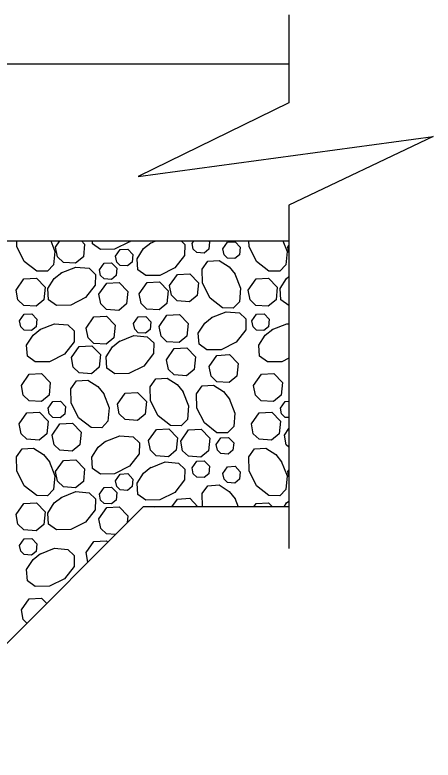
# Model space of a CAD drawing. Extents: x 636530 to 644067, y 294168 to 299122.
# Drawn here: x 640411.94 to 640426.33, y 295489.58 to 295515.23 of the extents above; entities that cross this region are included whole.
import ezdxf

# ---------------------------------------------------------------- set-up
doc = ezdxf.new("R2010")
doc.units = 0
doc.layers.add('1', color=7, linetype='Continuous')

msp = doc.modelspace()

# ---------------------------------------------------------------- linework, layer by layer
at = {"layer": '1'}
for p, q in [((640421.371, 295515.227), (640421.371, 295512.201)), ((640355.474, 295513.543), (640421.371, 295513.543)), ((640421.371, 295508.682), (640421.371, 295496.866)), ((640398.069, 295507.447), (640421.371, 295507.447)), ((640394.006, 295475.952), (640416.357, 295498.303)), ((640421.371, 295498.303), (640416.357, 295498.303))]:
    msp.add_line(p, q, dxfattribs=at)
for points in [[(640421.371, 295512.201), (640416.185, 295509.663), (640426.334, 295511.043), (640421.371, 295508.682)], [(640413.168, 295507.447), (640413.31, 295507.088), (640413.27, 295506.626), (640413.062, 295506.407), (640412.687, 295506.414), (640412.26, 295506.747), (640412.003, 295507.262), (640412, 295507.447)], [(640413.339, 295507.237), (640413.487, 295507.447)], [(640414.228, 295507.447), (640414.336, 295507.335), (640414.293, 295506.901), (640414.028, 295506.681), (640413.604, 295506.711), (640413.404, 295506.905), (640413.34, 295507.237)], [(640415.906, 295507.447), (640415.885, 295507.421), (640415.37, 295507.163), (640414.885, 295507.155), (640414.611, 295507.349), (640414.605, 295507.447)], [(640417.656, 295507.447), (640417.787, 295507.323), (640417.78, 295506.948), (640417.446, 295506.522), (640416.931, 295506.265), (640416.446, 295506.256), (640416.172, 295506.45), (640416.146, 295506.837), (640416.368, 295507.183), (640416.622, 295507.386)], [(640416.602, 295507.373), (640416.789, 295507.447)], [(640418.038, 295507.365), (640418.096, 295507.447)], [(640418.614, 295507.447), (640418.636, 295507.423), (640418.611, 295507.163), (640418.451, 295507.031), (640418.197, 295507.049), (640418.077, 295507.165), (640418.039, 295507.365)], [(640419.098, 295507.176), (640419.259, 295507.405), (640419.517, 295507.42), (640419.696, 295507.234), (640419.67, 295506.974), (640419.511, 295506.842), (640419.256, 295506.86), (640419.137, 295506.976), (640419.098, 295507.176)], [(640421.164, 295507.447), (640421.306, 295507.088), (640421.266, 295506.626), (640421.057, 295506.407), (640420.682, 295506.414), (640420.256, 295506.747), (640419.998, 295507.262), (640419.995, 295507.447)], [(640421.335, 295507.237), (640421.371, 295507.289)], [(640421.371, 295507.053), (640421.335, 295507.237)], [(640415.403, 295506.924), (640415.564, 295507.153), (640415.822, 295507.168), (640416.001, 295506.982), (640415.975, 295506.722), (640415.816, 295506.59), (640415.562, 295506.608), (640415.442, 295506.724), (640415.403, 295506.924)], [(640414.848, 295506.457), (640415.01, 295506.687), (640415.267, 295506.701), (640415.446, 295506.516), (640415.42, 295506.255), (640415.261, 295506.123), (640415.007, 295506.141), (640414.887, 295506.257), (640414.848, 295506.457)], [(640419.504, 295506.322), (640419.704, 295505.819), (640419.664, 295505.357), (640419.455, 295505.138), (640419.08, 295505.145), (640418.654, 295505.478), (640418.396, 295505.993), (640418.388, 295506.479), (640418.582, 295506.752), (640418.969, 295506.778), (640419.314, 295506.556), (640419.517, 295506.302)], [(640413.527, 295506.348), (640414.031, 295506.547), (640414.493, 295506.507), (640414.712, 295506.299), (640414.705, 295505.924), (640414.372, 295505.498), (640413.857, 295505.24), (640413.371, 295505.231), (640413.098, 295505.426), (640413.072, 295505.812), (640413.294, 295506.158), (640413.548, 295506.361)], [(640417.261, 295505.913), (640417.529, 295506.295), (640417.959, 295506.32), (640418.257, 295506.01), (640418.214, 295505.577), (640417.949, 295505.356), (640417.525, 295505.387), (640417.326, 295505.58), (640417.261, 295505.913)], [(640421.371, 295505.231), (640421.367, 295505.231), (640421.093, 295505.426), (640421.067, 295505.812), (640421.289, 295506.158), (640421.371, 295506.223)], [(640411.977, 295505.758), (640412.246, 295506.141), (640412.675, 295506.165), (640412.973, 295505.856), (640412.93, 295505.422), (640412.665, 295505.202), (640412.241, 295505.232), (640412.042, 295505.426), (640411.977, 295505.758)], [(640414.83, 295505.616), (640415.099, 295505.999), (640415.529, 295506.023), (640415.827, 295505.714), (640415.784, 295505.28), (640415.519, 295505.06), (640415.095, 295505.09), (640414.895, 295505.284), (640414.831, 295505.616)], [(640416.218, 295505.632), (640416.487, 295506.015), (640416.916, 295506.039), (640417.214, 295505.73), (640417.171, 295505.296), (640416.906, 295505.075), (640416.482, 295505.106), (640416.283, 295505.3), (640416.218, 295505.632)], [(640419.972, 295505.758), (640420.241, 295506.141), (640420.67, 295506.165), (640420.969, 295505.856), (640420.926, 295505.422), (640420.66, 295505.202), (640420.236, 295505.232), (640420.037, 295505.426), (640419.972, 295505.758)], [(640412.099, 295504.696), (640412.261, 295504.925), (640412.518, 295504.94), (640412.697, 295504.754), (640412.671, 295504.494), (640412.512, 295504.362), (640412.258, 295504.38), (640412.138, 295504.496), (640412.099, 295504.696)], [(640416.902, 295504.508), (640417.171, 295504.891), (640417.6, 295504.915), (640417.899, 295504.606), (640417.856, 295504.172), (640417.59, 295503.952), (640417.167, 295503.982), (640416.967, 295504.176), (640416.902, 295504.508)], [(640418.707, 295504.814), (640419.21, 295505.013), (640419.672, 295504.974), (640419.891, 295504.765), (640419.885, 295504.39), (640419.551, 295503.964), (640419.036, 295503.706), (640418.55, 295503.698), (640418.277, 295503.892), (640418.251, 295504.278), (640418.473, 295504.624), (640418.727, 295504.827)], [(640420.095, 295504.696), (640420.256, 295504.925), (640420.514, 295504.94), (640420.693, 295504.754), (640420.667, 295504.494), (640420.508, 295504.362), (640420.253, 295504.38), (640420.134, 295504.496), (640420.095, 295504.696)], [(640414.389, 295504.45), (640414.658, 295504.833), (640415.087, 295504.857), (640415.386, 295504.548), (640415.343, 295504.114), (640415.078, 295503.893), (640414.654, 295503.924), (640414.454, 295504.118), (640414.389, 295504.45)], [(640416.021, 295504.607), (640416.182, 295504.837), (640416.44, 295504.852), (640416.619, 295504.666), (640416.593, 295504.406), (640416.434, 295504.273), (640416.179, 295504.292), (640416.06, 295504.408), (640416.021, 295504.607)], [(640412.796, 295504.401), (640413.299, 295504.6), (640413.761, 295504.561), (640413.981, 295504.352), (640413.974, 295503.977), (640413.64, 295503.551), (640413.125, 295503.293), (640412.64, 295503.285), (640412.367, 295503.479), (640412.341, 295503.865), (640412.562, 295504.211), (640412.816, 295504.414)], [(640421.371, 295503.418), (640421.121, 295503.293), (640420.635, 295503.285), (640420.362, 295503.479), (640420.336, 295503.865), (640420.558, 295504.211), (640420.812, 295504.414)], [(640420.791, 295504.401), (640421.294, 295504.6), (640421.371, 295504.594)], [(640415.529, 295503.994), (640416.032, 295504.194), (640416.494, 295504.154), (640416.714, 295503.945), (640416.707, 295503.57), (640416.373, 295503.144), (640415.858, 295502.886), (640415.373, 295502.878), (640415.099, 295503.072), (640415.074, 295503.459), (640415.295, 295503.805), (640415.549, 295504.007)], [(640413.883, 295503.438), (640414.152, 295503.821), (640414.581, 295503.845), (640414.88, 295503.536), (640414.837, 295503.102), (640414.572, 295502.881), (640414.148, 295502.912), (640413.948, 295503.106), (640413.883, 295503.438)], [(640417.155, 295503.363), (640417.424, 295503.746), (640417.853, 295503.77), (640418.152, 295503.461), (640418.109, 295503.027), (640417.843, 295502.806), (640417.42, 295502.837), (640417.22, 295503.03), (640417.155, 295503.363)], [(640418.625, 295503.129), (640418.894, 295503.511), (640419.324, 295503.536), (640419.622, 295503.226), (640419.579, 295502.793), (640419.314, 295502.572), (640418.89, 295502.603), (640418.69, 295502.796), (640418.626, 295503.129)], [(640412.159, 295502.478), (640412.428, 295502.861), (640412.857, 295502.885), (640413.156, 295502.576), (640413.112, 295502.142), (640412.847, 295501.922), (640412.423, 295501.952), (640412.224, 295502.146), (640412.159, 295502.478)], [(640420.154, 295502.478), (640420.423, 295502.861), (640420.852, 295502.885), (640421.151, 295502.576), (640421.108, 295502.142), (640420.843, 295501.922), (640420.419, 295501.952), (640420.219, 295502.146), (640420.154, 295502.478)], [(640414.982, 295502.208), (640415.181, 295501.705), (640415.141, 295501.243), (640414.932, 295501.023), (640414.557, 295501.03), (640414.131, 295501.364), (640413.874, 295501.879), (640413.865, 295502.364), (640414.059, 295502.638), (640414.446, 295502.663), (640414.792, 295502.442), (640414.995, 295502.188)], [(640417.715, 295502.273), (640417.914, 295501.77), (640417.874, 295501.308), (640417.665, 295501.088), (640417.29, 295501.095), (640416.864, 295501.429), (640416.607, 295501.944), (640416.598, 295502.429), (640416.792, 295502.703), (640417.179, 295502.729), (640417.525, 295502.507), (640417.728, 295502.253)], [(640419.309, 295502.029), (640419.508, 295501.526), (640419.469, 295501.064), (640419.26, 295500.844), (640418.885, 295500.851), (640418.459, 295501.185), (640418.201, 295501.7), (640418.193, 295502.185), (640418.387, 295502.459), (640418.773, 295502.485), (640419.119, 295502.263), (640419.322, 295502.009)], [(640415.465, 295501.828), (640415.734, 295502.21), (640416.163, 295502.235), (640416.462, 295501.925), (640416.418, 295501.492), (640416.153, 295501.271), (640415.729, 295501.302), (640415.53, 295501.495), (640415.465, 295501.828)], [(640413.083, 295501.694), (640413.244, 295501.924), (640413.502, 295501.939), (640413.681, 295501.753), (640413.655, 295501.493), (640413.496, 295501.36), (640413.241, 295501.379), (640413.122, 295501.495), (640413.083, 295501.694)], [(640421.078, 295501.694), (640421.24, 295501.924), (640421.371, 295501.931)], [(640421.371, 295501.369), (640421.237, 295501.379), (640421.117, 295501.495), (640421.078, 295501.694)], [(640412.084, 295501.15), (640412.352, 295501.532), (640412.782, 295501.557), (640413.08, 295501.248), (640413.037, 295500.814), (640412.772, 295500.593), (640412.348, 295500.624), (640412.148, 295500.817), (640412.084, 295501.15)], [(640420.079, 295501.15), (640420.348, 295501.532), (640420.777, 295501.557), (640421.076, 295501.248), (640421.032, 295500.814), (640420.767, 295500.593), (640420.343, 295500.624), (640420.144, 295500.817), (640420.079, 295501.15)], [(640413.22, 295500.77), (640413.489, 295501.153), (640413.918, 295501.177), (640414.217, 295500.868), (640414.173, 295500.434), (640413.908, 295500.213), (640413.484, 295500.244), (640413.285, 295500.438), (640413.22, 295500.77)], [(640416.541, 295500.581), (640416.81, 295500.963), (640417.239, 295500.988), (640417.538, 295500.678), (640417.494, 295500.245), (640417.229, 295500.024), (640416.805, 295500.055), (640416.606, 295500.248), (640416.541, 295500.58)], [(640417.647, 295500.564), (640417.916, 295500.947), (640418.345, 295500.971), (640418.644, 295500.662), (640418.601, 295500.228), (640418.335, 295500.008), (640417.912, 295500.038), (640417.712, 295500.232), (640417.647, 295500.564)], [(640421.215, 295500.77), (640421.371, 295500.992)], [(640415.041, 295500.546), (640415.544, 295500.745), (640416.006, 295500.705), (640416.226, 295500.496), (640416.219, 295500.121), (640415.885, 295499.695), (640415.37, 295499.438), (640414.885, 295499.429), (640414.611, 295499.623), (640414.586, 295500.01), (640414.807, 295500.356), (640415.061, 295500.558)], [(640418.871, 295500.446), (640419.032, 295500.676), (640419.29, 295500.69), (640419.469, 295500.505), (640419.443, 295500.245), (640419.284, 295500.112), (640419.029, 295500.131), (640418.91, 295500.247), (640418.871, 295500.446)], [(640421.371, 295500.349), (640421.28, 295500.438), (640421.215, 295500.77)], [(640413.111, 295499.866), (640413.31, 295499.363), (640413.27, 295498.9), (640413.062, 295498.681), (640412.687, 295498.688), (640412.26, 295499.021), (640412.003, 295499.536), (640411.994, 295500.022), (640412.189, 295500.295), (640412.575, 295500.321), (640412.921, 295500.099), (640413.124, 295499.845)], [(640421.106, 295499.866), (640421.306, 295499.363), (640421.266, 295498.9), (640421.057, 295498.681), (640420.682, 295498.688), (640420.256, 295499.021), (640419.998, 295499.536), (640419.99, 295500.022), (640420.184, 295500.295), (640420.571, 295500.321), (640420.917, 295500.099), (640421.119, 295499.845)], [(640413.339, 295499.512), (640413.608, 295499.894), (640414.038, 295499.919), (640414.336, 295499.609), (640414.293, 295499.176), (640414.028, 295498.955), (640413.604, 295498.986), (640413.404, 295499.179), (640413.34, 295499.512)], [(640416.602, 295499.647), (640417.105, 295499.846), (640417.567, 295499.806), (640417.787, 295499.598), (640417.78, 295499.223), (640417.446, 295498.796), (640416.931, 295498.539), (640416.446, 295498.53), (640416.172, 295498.725), (640416.146, 295499.111), (640416.368, 295499.457), (640416.622, 295499.66)], [(640418.038, 295499.639), (640418.2, 295499.869), (640418.457, 295499.883), (640418.636, 295499.698), (640418.611, 295499.437), (640418.451, 295499.305), (640418.197, 295499.324), (640418.077, 295499.44), (640418.039, 295499.639)], [(640419.098, 295499.45), (640419.259, 295499.679), (640419.517, 295499.694), (640419.696, 295499.508), (640419.67, 295499.248), (640419.511, 295499.116), (640419.256, 295499.134), (640419.137, 295499.25), (640419.098, 295499.45)], [(640421.335, 295499.512), (640421.371, 295499.563)], [(640415.403, 295499.198), (640415.564, 295499.427), (640415.822, 295499.442), (640416.001, 295499.256), (640415.975, 295498.996), (640415.816, 295498.864), (640415.562, 295498.882), (640415.442, 295498.998), (640415.403, 295499.198)], [(640421.371, 295499.327), (640421.335, 295499.512)], [(640418.396, 295498.303), (640418.388, 295498.753), (640418.582, 295499.026), (640418.969, 295499.052), (640419.314, 295498.83), (640419.517, 295498.576)], [(640413.527, 295498.622), (640414.031, 295498.822), (640414.493, 295498.782), (640414.712, 295498.573), (640414.705, 295498.198), (640414.372, 295497.772), (640413.857, 295497.514), (640413.371, 295497.506), (640413.098, 295497.7), (640413.072, 295498.087), (640413.294, 295498.432), (640413.548, 295498.635)], [(640414.848, 295498.731), (640415.01, 295498.961), (640415.267, 295498.975), (640415.446, 295498.79), (640415.42, 295498.53), (640415.261, 295498.397), (640415.007, 295498.416), (640414.887, 295498.532), (640414.848, 295498.731)], [(640417.342, 295498.303), (640417.529, 295498.569), (640417.959, 295498.594), (640418.239, 295498.303)], [(640419.504, 295498.597), (640419.621, 295498.303)], [(640421.206, 295498.303), (640421.289, 295498.432), (640421.371, 295498.498)], [(640411.977, 295498.032), (640412.246, 295498.415), (640412.675, 295498.439), (640412.973, 295498.13), (640412.93, 295497.696), (640412.665, 295497.476), (640412.241, 295497.506), (640412.042, 295497.7), (640411.977, 295498.032)], [(640414.83, 295497.891), (640415.099, 295498.273), (640415.529, 295498.298), (640415.827, 295497.988), (640415.803, 295497.749)], [(640416.738, 295498.303), (640416.916, 295498.313), (640416.926, 295498.303)], [(640420.162, 295498.303), (640420.241, 295498.415), (640420.67, 295498.439), (640420.802, 295498.303)], [(640415.397, 295497.343), (640415.095, 295497.365), (640414.895, 295497.558), (640414.831, 295497.89)], [(640412.099, 295496.97), (640412.261, 295497.199), (640412.518, 295497.214), (640412.697, 295497.028), (640412.671, 295496.768), (640412.512, 295496.636), (640412.258, 295496.654), (640412.138, 295496.77), (640412.099, 295496.97)], [(640414.389, 295496.724), (640414.658, 295497.107), (640415.087, 295497.131), (640415.136, 295497.081)], [(640412.796, 295496.675), (640413.299, 295496.875), (640413.761, 295496.835), (640413.981, 295496.626), (640413.974, 295496.251), (640413.64, 295495.825), (640413.125, 295495.567), (640412.64, 295495.559), (640412.367, 295495.753), (640412.341, 295496.14), (640412.562, 295496.486), (640412.816, 295496.688)], [(640414.453, 295496.399), (640414.389, 295496.724)], [(640412.159, 295494.752), (640412.428, 295495.135), (640412.857, 295495.159), (640413.032, 295494.978)], [(640412.351, 295494.297), (640412.224, 295494.42), (640412.159, 295494.752)]]:
    msp.add_lwpolyline(points, dxfattribs=at)

doc.saveas('drawing.dxf')
